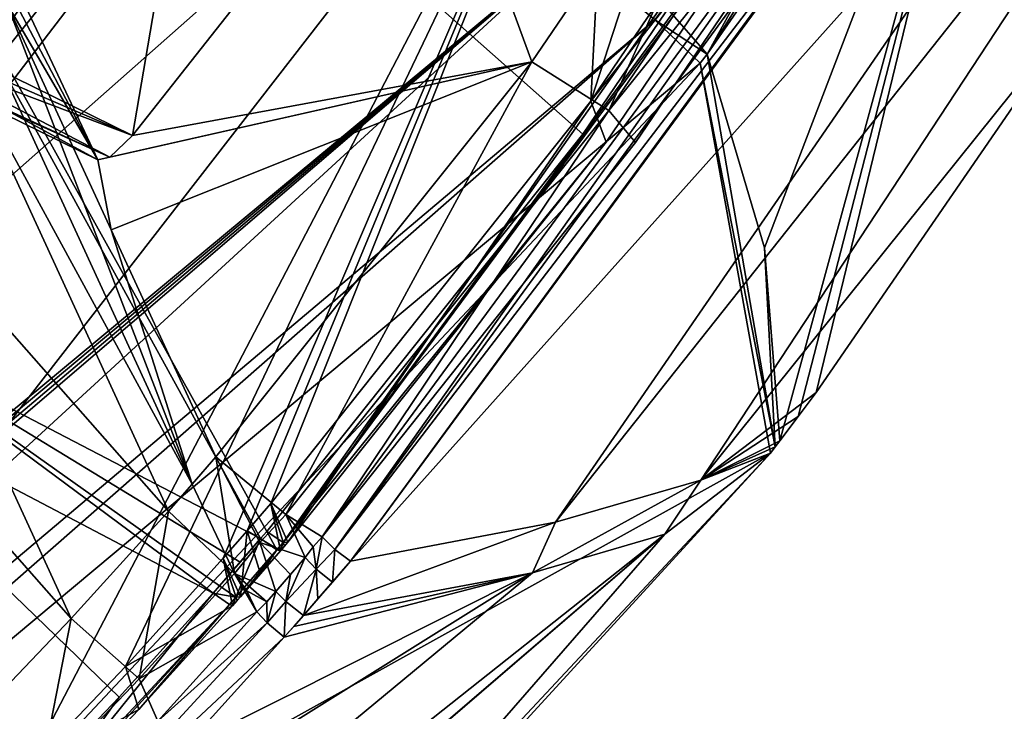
# Model space of a CAD drawing. Header units: millimetres. Extents: x -147 to 294, y -82 to 275.
# Tile 377 of 609: x 278.4 to 284.96, y 171.36 to 175.97. Entities that reach past the tile are written whole.
import ezdxf

# ---------------------------------------------------------------- set-up
doc = ezdxf.new("R2010")
doc.units = ezdxf.units.MM
doc.header["$LTSCALE"] = 67.506716
for name, color, linetype in [('1717', 7, 'CONTINUOUS'), ('1718', 7, 'CONTINUOUS'), ('1719', 7, 'CONTINUOUS'), ('1730', 7, 'CONTINUOUS'), ('1738', 7, 'CONTINUOUS'), ('1740', 7, 'CONTINUOUS'), ('1741', 7, 'CONTINUOUS'), ('1757', 7, 'CONTINUOUS'), ('1762', 7, 'CONTINUOUS'), ('1858', 7, 'CONTINUOUS'), ('2825', 7, 'CONTINUOUS'), ('2826', 7, 'CONTINUOUS'), ('2827', 7, 'CONTINUOUS'), ('2828', 7, 'CONTINUOUS'), ('2829', 7, 'CONTINUOUS'), ('2830', 7, 'CONTINUOUS'), ('2831', 7, 'CONTINUOUS'), ('2832', 7, 'CONTINUOUS'), ('522', 7, 'CONTINUOUS'), ('525', 7, 'CONTINUOUS'), ('526', 7, 'CONTINUOUS'), ('527', 7, 'CONTINUOUS'), ('542', 7, 'CONTINUOUS'), ('543', 7, 'CONTINUOUS'), ('544', 7, 'CONTINUOUS'), ('545', 7, 'CONTINUOUS'), ('546', 7, 'CONTINUOUS'), ('547', 7, 'CONTINUOUS'), ('717', 7, 'CONTINUOUS'), ('719', 7, 'CONTINUOUS'), ('722', 7, 'CONTINUOUS'), ('723', 7, 'CONTINUOUS'), ('735', 7, 'CONTINUOUS'), ('736', 7, 'CONTINUOUS'), ('737', 7, 'CONTINUOUS'), ('738', 7, 'CONTINUOUS'), ('739', 7, 'CONTINUOUS'), ('740', 7, 'CONTINUOUS'), ('746', 7, 'CONTINUOUS'), ('750', 7, 'CONTINUOUS'), ('751', 7, 'CONTINUOUS'), ('881', 7, 'CONTINUOUS'), ('887', 7, 'CONTINUOUS'), ('888', 7, 'CONTINUOUS')]:
    doc.layers.add(name, color=color, linetype=linetype)

msp = doc.modelspace()

# ---------------------------------------------------------------- linework, layer by layer
at = {"layer": '1717', "linetype": 'CONTINUOUS'}
for points in [[(284.1245, 178.2631, -32.6069), (284.22, 177.974, -31.5243), (282.206, 175.4303, -33.0782), (284.1245, 178.2631, -32.6069)], [(284.22, 177.974, -31.5243), (282.3096, 175.1568, -31.9928), (282.206, 175.4303, -33.0782), (284.22, 177.974, -31.5243)], [(280.1852, 172.489, -32.4032), (280.0707, 172.7475, -33.491), (282.206, 175.4303, -33.0782), (280.1852, 172.489, -32.4032)], [(282.3096, 175.1568, -31.9928), (280.1852, 172.489, -32.4032), (282.206, 175.4303, -33.0782), (282.3096, 175.1568, -31.9928)]]:
    msp.add_3dface(points, dxfattribs=at)
at = {"layer": '1718', "linetype": 'CONTINUOUS'}
for points in [[(280.0707, 172.7475, -33.491), (280.1367, 172.4327, -32.4103), (279.913, 172.5649, -33.5178), (280.0707, 172.7475, -33.491)], [(280.0707, 172.7475, -33.491), (280.1852, 172.489, -32.4032), (280.1638, 172.4641, -32.4058), (280.0707, 172.7475, -33.491)], [(280.1367, 172.4327, -32.4103), (280.0707, 172.7475, -33.491), (280.1638, 172.4641, -32.4058), (280.1367, 172.4327, -32.4103)], [(279.8687, 172.1244, -32.4553), (279.7543, 172.383, -33.5444), (279.913, 172.5649, -33.5178), (279.8687, 172.1244, -32.4553)], [(280.0032, 172.2785, -32.4329), (279.8687, 172.1244, -32.4553), (279.913, 172.5649, -33.5178), (280.0032, 172.2785, -32.4329)], [(280.1367, 172.4327, -32.4103), (280.0032, 172.2785, -32.4329), (279.913, 172.5649, -33.5178), (280.1367, 172.4327, -32.4103)]]:
    msp.add_3dface(points, dxfattribs=at)
at = {"layer": '1719', "linetype": 'CONTINUOUS'}
for points in [[(279.7543, 172.383, -33.5444), (279.8167, 172.0647, -32.4631), (279.1026, 171.6609, -33.6474), (279.7543, 172.383, -33.5444)], [(279.7543, 172.383, -33.5444), (279.8687, 172.1244, -32.4553), (279.8478, 172.1002, -32.4586), (279.7543, 172.383, -33.5444)], [(279.8167, 172.0647, -32.4631), (279.7543, 172.383, -33.5444), (279.8478, 172.1002, -32.4586), (279.8167, 172.0647, -32.4631)], [(279.8167, 172.0647, -32.4631), (279.1921, 171.3748, -32.5614), (279.1026, 171.6609, -33.6474), (279.8167, 172.0647, -32.4631)], [(279.1921, 171.3748, -32.5614), (278.4312, 170.9563, -33.7442), (279.1026, 171.6609, -33.6474), (279.1921, 171.3748, -32.5614)], [(278.5386, 170.6899, -32.6553), (278.4312, 170.9563, -33.7442), (279.1921, 171.3748, -32.5614), (278.5386, 170.6899, -32.6553)]]:
    msp.add_3dface(points, dxfattribs=at)
at = {"layer": '1730', "linetype": 'CONTINUOUS'}
for points in [[(275.346, 174.62, -39.8651), (279.3061, 177.0243, -32.565), (279.2792, 179.3808, -39.1476), (275.346, 174.62, -39.8651)], [(277.2553, 174.4713, -32.9516), (279.3061, 177.0243, -32.565), (275.346, 174.62, -39.8651), (277.2553, 174.4713, -32.9516)]]:
    msp.add_3dface(points, dxfattribs=at)
at = {"layer": '1738', "linetype": 'CONTINUOUS'}
for points in [[(275.8085, 174.0177, -40.0569), (279.2792, 179.3808, -39.1476), (280.8387, 180.4204, -39.0647), (275.8085, 174.0177, -40.0569)], [(275.346, 174.62, -39.8651), (279.2792, 179.3808, -39.1476), (275.8085, 174.0177, -40.0569), (275.346, 174.62, -39.8651)]]:
    msp.add_3dface(points, dxfattribs=at)
at = {"layer": '1740', "linetype": 'CONTINUOUS'}
for points in [[(276.8669, 173.6347, -39.2262), (281.7733, 180.0407, -38.2201), (282.3641, 178.492, -32.3671), (276.8669, 173.6347, -39.2262)], [(277.319, 171.9922, -33.3808), (276.8669, 173.6347, -39.2262), (282.3641, 178.492, -32.3671), (277.319, 171.9922, -33.3808)]]:
    msp.add_3dface(points, dxfattribs=at)
at = {"layer": '1741', "linetype": 'CONTINUOUS'}
for points in [[(275.8085, 174.0177, -40.0569), (280.8387, 180.4204, -39.0647), (276.338, 173.8255, -39.6422), (275.8085, 174.0177, -40.0569)], [(280.8387, 180.4204, -39.0647), (276.8669, 173.6347, -39.2262), (276.338, 173.8255, -39.6422), (280.8387, 180.4204, -39.0647)], [(276.8669, 173.6347, -39.2262), (280.8387, 180.4204, -39.0647), (281.7733, 180.0407, -38.2201), (276.8669, 173.6347, -39.2262)]]:
    msp.add_3dface(points, dxfattribs=at)
at = {"layer": '1757', "linetype": 'CONTINUOUS'}
msp.add_3dface([(278.4312, 170.9563, -33.7442), (275.1213, 167.9352, -34.1113), (277.319, 171.9922, -33.3808), (278.4312, 170.9563, -33.7442)], dxfattribs=at)
at = {"layer": '1762', "linetype": 'CONTINUOUS'}
for points in [[(284.1245, 178.2631, -32.6069), (282.206, 175.4303, -33.0782), (285.6352, 185.9735, -30.9332), (284.1245, 178.2631, -32.6069)], [(285.6352, 185.9735, -30.9332), (282.206, 175.4303, -33.0782), (282.3641, 178.492, -32.3671), (285.6352, 185.9735, -30.9332)], [(278.4312, 170.9563, -33.7442), (277.319, 171.9922, -33.3808), (282.3641, 178.492, -32.3671), (278.4312, 170.9563, -33.7442)], [(279.1026, 171.6609, -33.6474), (278.4312, 170.9563, -33.7442), (282.3641, 178.492, -32.3671), (279.1026, 171.6609, -33.6474)], [(279.7543, 172.383, -33.5444), (279.1026, 171.6609, -33.6474), (282.3641, 178.492, -32.3671), (279.7543, 172.383, -33.5444)], [(279.913, 172.5649, -33.5178), (279.7543, 172.383, -33.5444), (282.3641, 178.492, -32.3671), (279.913, 172.5649, -33.5178)], [(280.0707, 172.7475, -33.491), (279.913, 172.5649, -33.5178), (282.3641, 178.492, -32.3671), (280.0707, 172.7475, -33.491)], [(282.206, 175.4303, -33.0782), (280.0707, 172.7475, -33.491), (282.3641, 178.492, -32.3671), (282.206, 175.4303, -33.0782)]]:
    msp.add_3dface(points, dxfattribs=at)
at = {"layer": '1858', "linetype": 'CONTINUOUS'}
for points in [[(275.0639, 175.5524, -31.7944), (281.0788, 179.7606, -32.0802), (276.1586, 175.0202, -32.3658), (275.0639, 175.5524, -31.7944)], [(281.0788, 179.7606, -32.0802), (275.0639, 175.5524, -31.7944), (276.6034, 177.6003, -31.4462), (281.0788, 179.7606, -32.0802)], [(281.0788, 179.7606, -32.0802), (277.2553, 174.4713, -32.9516), (276.1586, 175.0202, -32.3658), (281.0788, 179.7606, -32.0802)], [(281.0788, 179.7606, -32.0802), (279.3061, 177.0243, -32.565), (277.2553, 174.4713, -32.9516), (281.0788, 179.7606, -32.0802)]]:
    msp.add_3dface(points, dxfattribs=at)
at = {"layer": '2825', "linetype": 'CONTINUOUS'}
for points in [[(284.1846, 177.9681, -31.3337), (284.0579, 178.0208, -31.1984), (280.1545, 172.4874, -32.2114), (284.1846, 177.9681, -31.3337)], [(280.1545, 172.4874, -32.2114), (284.0579, 178.0208, -31.1984), (282.1531, 175.2115, -31.6651), (280.1545, 172.4874, -32.2114)], [(282.3096, 175.1568, -31.9928), (284.22, 177.974, -31.5243), (280.1545, 172.4874, -32.2114), (282.3096, 175.1568, -31.9928)], [(284.22, 177.974, -31.5243), (284.1846, 177.9681, -31.3337), (280.1545, 172.4874, -32.2114), (284.22, 177.974, -31.5243)], [(280.0442, 172.562, -32.0719), (280.1545, 172.4874, -32.2114), (282.1531, 175.2115, -31.6651), (280.0442, 172.562, -32.0719)], [(280.1852, 172.489, -32.4032), (282.3096, 175.1568, -31.9928), (280.1545, 172.4874, -32.2114), (280.1852, 172.489, -32.4032)]]:
    msp.add_3dface(points, dxfattribs=at)
at = {"layer": '2826', "linetype": 'CONTINUOUS'}
for points in [[(284.0579, 178.0208, -31.1984), (275.0739, 181.4798, -26.8937), (282.1531, 175.2115, -31.6651), (284.0579, 178.0208, -31.1984)], [(275.0739, 181.4798, -26.8937), (280.0442, 172.562, -32.0719), (282.1531, 175.2115, -31.6651), (275.0739, 181.4798, -26.8937)], [(280.0442, 172.562, -32.0719), (275.0739, 181.4798, -26.8937), (280.0028, 172.514, -32.0789), (280.0442, 172.562, -32.0719)], [(280.0028, 172.514, -32.0789), (275.0739, 181.4798, -26.8937), (277.2959, 173.9205, -30.5917), (280.0028, 172.514, -32.0789)]]:
    msp.add_3dface(points, dxfattribs=at)
at = {"layer": '2827', "linetype": 'CONTINUOUS'}
for points in [[(280.0442, 172.562, -32.0719), (280.0028, 172.514, -32.0789), (280.1129, 172.4394, -32.2181), (280.0442, 172.562, -32.0719)], [(280.1545, 172.4874, -32.2114), (280.0442, 172.562, -32.0719), (280.1129, 172.4394, -32.2181), (280.1545, 172.4874, -32.2114)], [(280.1367, 172.4327, -32.4103), (280.1545, 172.4874, -32.2114), (280.1129, 172.4394, -32.2181), (280.1367, 172.4327, -32.4103)], [(280.1367, 172.4327, -32.4103), (280.1638, 172.4641, -32.4058), (280.1545, 172.4874, -32.2114), (280.1367, 172.4327, -32.4103)], [(280.1638, 172.4641, -32.4058), (280.1852, 172.489, -32.4032), (280.1545, 172.4874, -32.2114), (280.1638, 172.4641, -32.4058)]]:
    msp.add_3dface(points, dxfattribs=at)
at = {"layer": '2828', "linetype": 'CONTINUOUS'}
for points in [[(279.7291, 172.199, -32.1248), (280.0028, 172.514, -32.0789), (279.8667, 172.3568, -32.1019), (279.7291, 172.199, -32.1248)], [(280.0028, 172.514, -32.0789), (279.7291, 172.199, -32.1248), (279.8374, 172.1238, -32.2621), (280.0028, 172.514, -32.0789)], [(280.1129, 172.4394, -32.2181), (280.0028, 172.514, -32.0789), (279.8374, 172.1238, -32.2621), (280.1129, 172.4394, -32.2181)], [(279.8687, 172.1244, -32.4553), (280.1129, 172.4394, -32.2181), (279.8374, 172.1238, -32.2621), (279.8687, 172.1244, -32.4553)], [(279.8687, 172.1244, -32.4553), (280.0032, 172.2785, -32.4329), (280.1129, 172.4394, -32.2181), (279.8687, 172.1244, -32.4553)], [(280.0032, 172.2785, -32.4329), (280.1367, 172.4327, -32.4103), (280.1129, 172.4394, -32.2181), (280.0032, 172.2785, -32.4329)]]:
    msp.add_3dface(points, dxfattribs=at)
at = {"layer": '2829', "linetype": 'CONTINUOUS'}
for points in [[(279.6863, 172.1502, -32.1319), (277.2959, 173.9205, -30.5917), (276.7482, 173.6932, -30.5122), (279.6863, 172.1502, -32.1319)], [(280.0028, 172.514, -32.0789), (277.2959, 173.9205, -30.5917), (279.8667, 172.3568, -32.1019), (280.0028, 172.514, -32.0789)], [(277.2959, 173.9205, -30.5917), (279.7291, 172.199, -32.1248), (279.8667, 172.3568, -32.1019), (277.2959, 173.9205, -30.5917)], [(279.7291, 172.199, -32.1248), (277.2959, 173.9205, -30.5917), (279.6863, 172.1502, -32.1319), (279.7291, 172.199, -32.1248)]]:
    msp.add_3dface(points, dxfattribs=at)
at = {"layer": '2830', "linetype": 'CONTINUOUS'}
for points in [[(279.8374, 172.1238, -32.2621), (279.7291, 172.199, -32.1248), (279.6863, 172.1502, -32.1319), (279.8374, 172.1238, -32.2621)], [(279.8374, 172.1238, -32.2621), (279.6863, 172.1502, -32.1319), (279.796, 172.074, -32.2731), (279.8374, 172.1238, -32.2621)], [(279.8167, 172.0647, -32.4631), (279.8374, 172.1238, -32.2621), (279.796, 172.074, -32.2731), (279.8167, 172.0647, -32.4631)], [(279.8167, 172.0647, -32.4631), (279.8478, 172.1002, -32.4586), (279.8374, 172.1238, -32.2621), (279.8167, 172.0647, -32.4631)], [(279.8478, 172.1002, -32.4586), (279.8687, 172.1244, -32.4553), (279.8374, 172.1238, -32.2621), (279.8478, 172.1002, -32.4586)]]:
    msp.add_3dface(points, dxfattribs=at)
at = {"layer": '2831', "linetype": 'CONTINUOUS'}
for points in [[(279.796, 172.074, -32.2731), (279.6863, 172.1502, -32.1319), (278.5101, 170.692, -32.4618), (279.796, 172.074, -32.2731)], [(278.5101, 170.692, -32.4618), (279.6863, 172.1502, -32.1319), (279.0592, 171.4563, -32.2302), (278.5101, 170.692, -32.4618)], [(278.5386, 170.6899, -32.6553), (279.796, 172.074, -32.2731), (278.5101, 170.692, -32.4618), (278.5386, 170.6899, -32.6553)], [(278.5386, 170.6899, -32.6553), (279.1921, 171.3748, -32.5614), (279.796, 172.074, -32.2731), (278.5386, 170.6899, -32.6553)], [(279.1921, 171.3748, -32.5614), (279.8167, 172.0647, -32.4631), (279.796, 172.074, -32.2731), (279.1921, 171.3748, -32.5614)], [(278.4082, 170.7733, -32.3234), (278.5101, 170.692, -32.4618), (279.0592, 171.4563, -32.2302), (278.4082, 170.7733, -32.3234)]]:
    msp.add_3dface(points, dxfattribs=at)
at = {"layer": '2832', "linetype": 'CONTINUOUS'}
for points in [[(279.6863, 172.1502, -32.1319), (276.7482, 173.6932, -30.5122), (279.0592, 171.4563, -32.2302), (279.6863, 172.1502, -32.1319)], [(276.7482, 173.6932, -30.5122), (278.4082, 170.7733, -32.3234), (279.0592, 171.4563, -32.2302), (276.7482, 173.6932, -30.5122)], [(278.4082, 170.7733, -32.3234), (276.7482, 173.6932, -30.5122), (278.3803, 170.7447, -32.3273), (278.4082, 170.7733, -32.3234)]]:
    msp.add_3dface(points, dxfattribs=at)
at = {"layer": '522', "linetype": 'CONTINUOUS'}
for points in [[(283.7395, 178.5204, -32.7121), (281.8133, 175.6943, -33.181), (282.3274, 175.3679, -33.3128), (283.7395, 178.5204, -32.7121)], [(284.2653, 178.2133, -32.8405), (283.7395, 178.5204, -32.7121), (282.3274, 175.3679, -33.3128), (284.2653, 178.2133, -32.8405)], [(281.8133, 175.6943, -33.181), (279.7045, 173.0581, -33.5856), (280.172, 172.6739, -33.7262), (281.8133, 175.6943, -33.181)], [(282.3274, 175.3679, -33.3128), (281.8133, 175.6943, -33.181), (280.172, 172.6739, -33.7262), (282.3274, 175.3679, -33.3128)], [(279.7045, 173.0581, -33.5856), (279.5472, 172.8769, -33.6121), (279.8295, 172.2804, -33.7836), (279.7045, 173.0581, -33.5856)], [(280.172, 172.6739, -33.7262), (279.7045, 173.0581, -33.5856), (279.9984, 172.4875, -33.7522), (280.172, 172.6739, -33.7262)], [(279.9984, 172.4875, -33.7522), (279.7045, 173.0581, -33.5856), (279.8295, 172.2804, -33.7836), (279.9984, 172.4875, -33.7522)], [(279.5472, 172.8769, -33.6121), (279.389, 172.6964, -33.6384), (279.8295, 172.2804, -33.7836), (279.5472, 172.8769, -33.6121)], [(279.389, 172.6964, -33.6384), (278.7395, 171.9797, -33.7403), (279.1937, 171.5792, -33.8834), (279.389, 172.6964, -33.6384)], [(279.8295, 172.2804, -33.7836), (279.389, 172.6964, -33.6384), (279.1937, 171.5792, -33.8834), (279.8295, 172.2804, -33.7836)], [(278.7395, 171.9797, -33.7403), (278.0703, 171.2804, -33.8361), (278.5243, 170.8791, -33.9793), (278.7395, 171.9797, -33.7403)], [(279.1937, 171.5792, -33.8834), (278.7395, 171.9797, -33.7403), (278.5243, 170.8791, -33.9793), (279.1937, 171.5792, -33.8834)]]:
    msp.add_3dface(points, dxfattribs=at)
at = {"layer": '525', "linetype": 'CONTINUOUS'}
for points in [[(279.8295, 172.2804, -33.7836), (279.1937, 171.5792, -33.8834), (279.9781, 172.026, -32.5964), (279.8295, 172.2804, -33.7836)], [(279.9124, 172.1649, -33.1945), (279.8295, 172.2804, -33.7836), (279.9781, 172.026, -32.5964), (279.9124, 172.1649, -33.1945)], [(279.9781, 172.026, -32.5964), (279.1937, 171.5792, -33.8834), (279.3169, 171.2971, -32.7022), (279.9781, 172.026, -32.5964)], [(279.1937, 171.5792, -33.8834), (278.5243, 170.8791, -33.9793), (279.3169, 171.2971, -32.7022), (279.1937, 171.5792, -33.8834)]]:
    msp.add_3dface(points, dxfattribs=at)
at = {"layer": '526', "linetype": 'CONTINUOUS'}
for points in [[(280.172, 172.6739, -33.7262), (279.9984, 172.4875, -33.7522), (280.3014, 172.3885, -32.5439), (280.172, 172.6739, -33.7262)], [(279.9984, 172.4875, -33.7522), (279.8295, 172.2804, -33.7836), (280.1044, 172.1618, -32.577), (279.9984, 172.4875, -33.7522)], [(280.3014, 172.3885, -32.5439), (279.9984, 172.4875, -33.7522), (280.202, 172.2737, -32.5607), (280.3014, 172.3885, -32.5439)], [(280.202, 172.2737, -32.5607), (279.9984, 172.4875, -33.7522), (280.1044, 172.1618, -32.577), (280.202, 172.2737, -32.5607)], [(279.8295, 172.2804, -33.7836), (279.9124, 172.1649, -33.1945), (280.0443, 172.0928, -32.5859), (279.8295, 172.2804, -33.7836)], [(280.1044, 172.1618, -32.577), (279.8295, 172.2804, -33.7836), (280.0443, 172.0928, -32.5859), (280.1044, 172.1618, -32.577)], [(279.9124, 172.1649, -33.1945), (279.9781, 172.026, -32.5964), (280.0443, 172.0928, -32.5859), (279.9124, 172.1649, -33.1945)]]:
    msp.add_3dface(points, dxfattribs=at)
at = {"layer": '527', "linetype": 'CONTINUOUS'}
for points in [[(284.2653, 178.2133, -32.8405), (282.3274, 175.3679, -33.3128), (284.3905, 177.9305, -31.6507), (284.2653, 178.2133, -32.8405)], [(284.3905, 177.9305, -31.6507), (282.3274, 175.3679, -33.3128), (282.5043, 175.1556, -32.1127), (284.3905, 177.9305, -31.6507)], [(282.3274, 175.3679, -33.3128), (280.172, 172.6739, -33.7262), (280.4134, 172.5265, -32.5227), (282.3274, 175.3679, -33.3128)], [(282.5043, 175.1556, -32.1127), (282.3274, 175.3679, -33.3128), (280.4134, 172.5265, -32.5227), (282.5043, 175.1556, -32.1127)], [(280.172, 172.6739, -33.7262), (280.3014, 172.3885, -32.5439), (280.3546, 172.458, -32.5328), (280.172, 172.6739, -33.7262)], [(280.4134, 172.5265, -32.5227), (280.172, 172.6739, -33.7262), (280.3546, 172.458, -32.5328), (280.4134, 172.5265, -32.5227)]]:
    msp.add_3dface(points, dxfattribs=at)
at = {"layer": '542', "linetype": 'CONTINUOUS'}
for points in [[(286.5558, 178.4032, -33.9066), (285.7652, 178.1301, -32.6612), (281.9711, 172.6223, -33.6629), (286.5558, 178.4032, -33.9066)], [(282.9411, 172.9036, -34.9174), (286.5558, 178.4032, -33.9066), (281.9711, 172.6223, -33.6629), (282.9411, 172.9036, -34.9174)], [(285.5143, 176.1088, -37.0636), (286.5558, 178.4032, -33.9066), (282.9411, 172.9036, -34.9174), (285.5143, 176.1088, -37.0636)], [(285.7652, 178.1301, -32.6612), (284.6644, 177.9011, -31.5722), (280.6034, 172.3637, -32.4682), (285.7652, 178.1301, -32.6612)], [(285.7652, 178.1301, -32.6612), (280.6034, 172.3637, -32.4682), (281.9711, 172.6223, -33.6629), (285.7652, 178.1301, -32.6612)], [(280.6034, 172.3637, -32.4682), (284.6644, 177.9011, -31.5722), (284.6302, 177.8464, -31.5817), (280.6034, 172.3637, -32.4682)], [(284.596, 177.7917, -31.591), (280.6034, 172.3637, -32.4682), (284.6302, 177.8464, -31.5817), (284.596, 177.7917, -31.591)], [(283.7105, 173.4879, -37.4064), (285.5143, 176.1088, -37.0636), (282.9411, 172.9036, -34.9174), (283.7105, 173.4879, -37.4064)]]:
    msp.add_3dface(points, dxfattribs=at)
at = {"layer": '543', "linetype": 'CONTINUOUS'}
for points in [[(283.7105, 173.4879, -37.4064), (282.9411, 172.9036, -34.9174), (283.5898, 173.3271, -37.4246), (283.7105, 173.4879, -37.4064)], [(283.5898, 173.3271, -37.4246), (282.9411, 172.9036, -34.9174), (283.4677, 173.1659, -37.4424), (283.5898, 173.3271, -37.4246)], [(283.4677, 173.1659, -37.4424), (282.9411, 172.9036, -34.9174), (283.4365, 173.125, -37.4468), (283.4677, 173.1659, -37.4424)], [(283.4052, 173.0841, -37.4513), (282.9411, 172.9036, -34.9174), (282.6993, 172.5428, -35.0793), (283.4052, 173.0841, -37.4513)], [(283.4365, 173.125, -37.4468), (282.9411, 172.9036, -34.9174), (283.4052, 173.0841, -37.4513), (283.4365, 173.125, -37.4468)], [(282.9411, 172.9036, -34.9174), (281.9711, 172.6223, -33.6629), (281.8167, 172.2847, -33.8875), (282.9411, 172.9036, -34.9174)], [(282.6993, 172.5428, -35.0793), (282.9411, 172.9036, -34.9174), (281.8167, 172.2847, -33.8875), (282.6993, 172.5428, -35.0793)], [(281.9711, 172.6223, -33.6629), (280.6034, 172.3637, -32.4682), (280.2889, 172.0011, -32.5219), (281.9711, 172.6223, -33.6629)], [(281.8167, 172.2847, -33.8875), (281.9711, 172.6223, -33.6629), (280.2889, 172.0011, -32.5219), (281.8167, 172.2847, -33.8875)], [(280.2889, 172.0011, -32.5219), (280.6034, 172.3637, -32.4682), (280.5431, 172.2937, -32.4786), (280.2889, 172.0011, -32.5219)], [(280.3856, 172.112, -32.5055), (280.2889, 172.0011, -32.5219), (280.5431, 172.2937, -32.4786), (280.3856, 172.112, -32.5055)], [(280.4825, 172.2236, -32.489), (280.3856, 172.112, -32.5055), (280.5431, 172.2937, -32.4786), (280.4825, 172.2236, -32.489)]]:
    msp.add_3dface(points, dxfattribs=at)
at = {"layer": '544', "linetype": 'CONTINUOUS'}
for points in [[(282.9823, 175.7449, -48.3307), (284.9436, 178.577, -47.8604), (283.3645, 174.4531, -42.8929), (282.9823, 175.7449, -48.3307)], [(284.9436, 178.577, -47.8604), (283.4677, 173.1659, -37.4424), (283.3645, 174.4531, -42.8929), (284.9436, 178.577, -47.8604)], [(283.5898, 173.3271, -37.4246), (283.4677, 173.1659, -37.4424), (284.9436, 178.577, -47.8604), (283.5898, 173.3271, -37.4246)], [(283.7105, 173.4879, -37.4064), (283.5898, 173.3271, -37.4246), (284.9436, 178.577, -47.8604), (283.7105, 173.4879, -37.4064)], [(285.5143, 176.1088, -37.0636), (283.7105, 173.4879, -37.4064), (284.9436, 178.577, -47.8604), (285.5143, 176.1088, -37.0636)]]:
    msp.add_3dface(points, dxfattribs=at)
at = {"layer": '545', "linetype": 'CONTINUOUS'}
for points in [[(282.9823, 175.7449, -48.3307), (283.4365, 173.125, -37.4468), (282.9368, 175.6851, -48.34), (282.9823, 175.7449, -48.3307)], [(283.4365, 173.125, -37.4468), (282.9823, 175.7449, -48.3307), (283.3645, 174.4531, -42.8929), (283.4365, 173.125, -37.4468)], [(282.9368, 175.6851, -48.34), (283.4052, 173.0841, -37.4513), (277.3059, 169.6953, -49.0646), (282.9368, 175.6851, -48.34)], [(283.4365, 173.125, -37.4468), (283.4052, 173.0841, -37.4513), (282.9368, 175.6851, -48.34), (283.4365, 173.125, -37.4468)], [(283.4677, 173.1659, -37.4424), (283.4365, 173.125, -37.4468), (283.3645, 174.4531, -42.8929), (283.4677, 173.1659, -37.4424)], [(277.3059, 169.6953, -49.0646), (283.4052, 173.0841, -37.4513), (278.089, 167.3988, -37.8812), (277.3059, 169.6953, -49.0646)]]:
    msp.add_3dface(points, dxfattribs=at)
at = {"layer": '546', "linetype": 'CONTINUOUS'}
for points in [[(282.0619, 176.4525, -49.2809), (282.7028, 176.0641, -49.0003), (282.6339, 175.9725, -49.0141), (282.0619, 176.4525, -49.2809)], [(282.7028, 176.0641, -49.0003), (282.9823, 175.7449, -48.3307), (282.6339, 175.9725, -49.0141), (282.7028, 176.0641, -49.0003)], [(282.9823, 175.7449, -48.3307), (282.9368, 175.6851, -48.34), (282.6339, 175.9725, -49.0141), (282.9823, 175.7449, -48.3307)]]:
    msp.add_3dface(points, dxfattribs=at)
at = {"layer": '547', "linetype": 'CONTINUOUS'}
for points in [[(282.9823, 175.7449, -48.3307), (282.7028, 176.0641, -49.0003), (286.3334, 181.8513, -48.0042), (282.9823, 175.7449, -48.3307)], [(286.639, 181.571, -47.3261), (282.9823, 175.7449, -48.3307), (286.3334, 181.8513, -48.0042), (286.639, 181.571, -47.3261)], [(286.639, 181.571, -47.3261), (284.9436, 178.577, -47.8604), (282.9823, 175.7449, -48.3307), (286.639, 181.571, -47.3261)]]:
    msp.add_3dface(points, dxfattribs=at)
at = {"layer": '717', "linetype": 'CONTINUOUS'}
for points in [[(281.8133, 175.6943, -33.181), (283.7395, 178.5204, -32.7121), (281.0897, 177.6638, -40.6039), (281.8133, 175.6943, -33.181)], [(279.1492, 175.2014, -40.9849), (281.8133, 175.6943, -33.181), (281.0897, 177.6638, -40.6039), (279.1492, 175.2014, -40.9849)], [(278.3846, 176.1753, -46.0008), (278.3468, 176.1314, -46.0075), (278.9177, 175.0393, -41.309), (278.3846, 176.1753, -46.0008)], [(278.3468, 176.1314, -46.0075), (278.3087, 176.0878, -46.0142), (278.9177, 175.0393, -41.309), (278.3468, 176.1314, -46.0075)], [(278.9177, 175.0393, -41.309), (278.3087, 176.0878, -46.0142), (279.0065, 174.5732, -39.8013), (278.9177, 175.0393, -41.309)], [(278.9177, 175.0393, -41.309), (281.8133, 175.6943, -33.181), (278.998, 175.0566, -41.096), (278.9177, 175.0393, -41.309)], [(281.8133, 175.6943, -33.181), (278.9177, 175.0393, -41.309), (279.0065, 174.5732, -39.8013), (281.8133, 175.6943, -33.181)], [(278.998, 175.0566, -41.096), (281.8133, 175.6943, -33.181), (279.1492, 175.2014, -40.9849), (278.998, 175.0566, -41.096)], [(279.7045, 173.0581, -33.5856), (281.8133, 175.6943, -33.181), (279.0065, 174.5732, -39.8013), (279.7045, 173.0581, -33.5856)]]:
    msp.add_3dface(points, dxfattribs=at)
at = {"layer": '719', "linetype": 'CONTINUOUS'}
for points in [[(278.3846, 176.1753, -46.0008), (278.9177, 175.0393, -41.309), (276.741, 176.2244, -41.4637), (278.3846, 176.1753, -46.0008)], [(276.741, 176.2244, -41.4637), (278.9177, 175.0393, -41.309), (277.5346, 175.7186, -41.0019), (276.741, 176.2244, -41.4637)]]:
    msp.add_3dface(points, dxfattribs=at)
at = {"layer": '722', "linetype": 'CONTINUOUS'}
for points in [[(279.5472, 172.8769, -33.6121), (278.3087, 176.0878, -46.0142), (278.1509, 175.9068, -46.0421), (279.5472, 172.8769, -33.6121)], [(278.3087, 176.0878, -46.0142), (279.5472, 172.8769, -33.6121), (279.0065, 174.5732, -39.8013), (278.3087, 176.0878, -46.0142)], [(279.5472, 172.8769, -33.6121), (278.1509, 175.9068, -46.0421), (277.9935, 175.7274, -46.0694), (279.5472, 172.8769, -33.6121)], [(279.389, 172.6964, -33.6384), (279.5472, 172.8769, -33.6121), (277.9935, 175.7274, -46.0694), (279.389, 172.6964, -33.6384)], [(279.7045, 173.0581, -33.5856), (279.0065, 174.5732, -39.8013), (279.5472, 172.8769, -33.6121), (279.7045, 173.0581, -33.5856)]]:
    msp.add_3dface(points, dxfattribs=at)
at = {"layer": '723', "linetype": 'CONTINUOUS'}
for points in [[(279.389, 172.6964, -33.6384), (277.9935, 175.7274, -46.0694), (277.3464, 175.0145, -46.1737), (279.389, 172.6964, -33.6384)], [(276.6786, 174.3169, -46.2707), (278.7395, 171.9797, -33.7403), (277.3464, 175.0145, -46.1737), (276.6786, 174.3169, -46.2707)], [(278.7395, 171.9797, -33.7403), (279.389, 172.6964, -33.6384), (277.3464, 175.0145, -46.1737), (278.7395, 171.9797, -33.7403)], [(278.0703, 171.2804, -33.8361), (278.7395, 171.9797, -33.7403), (276.6786, 174.3169, -46.2707), (278.0703, 171.2804, -33.8361)]]:
    msp.add_3dface(points, dxfattribs=at)
at = {"layer": '735', "linetype": 'CONTINUOUS'}
for points in [[(283.4052, 173.0841, -37.4513), (282.6993, 172.5428, -35.0793), (278.6009, 167.842, -37.7746), (283.4052, 173.0841, -37.4513)], [(282.6993, 172.5428, -35.0793), (281.8167, 172.2847, -33.8875), (269.1411, 161.7978, -35.4636), (282.6993, 172.5428, -35.0793)], [(282.6993, 172.5428, -35.0793), (269.1411, 161.7978, -35.4636), (270.6873, 162.236, -37.596), (282.6993, 172.5428, -35.0793)], [(282.6993, 172.5428, -35.0793), (270.6873, 162.236, -37.596), (270.7531, 162.2714, -37.599), (282.6993, 172.5428, -35.0793)], [(278.6009, 167.842, -37.7746), (282.6993, 172.5428, -35.0793), (270.7531, 162.2714, -37.599), (278.6009, 167.842, -37.7746)], [(269.1411, 161.7978, -35.4636), (281.8167, 172.2847, -33.8875), (278.8117, 170.4062, -32.7503), (269.1411, 161.7978, -35.4636)], [(278.8117, 170.4062, -32.7503), (281.8167, 172.2847, -33.8875), (279.4953, 171.1208, -32.6504), (278.8117, 170.4062, -32.7503)], [(279.4953, 171.1208, -32.6504), (281.8167, 172.2847, -33.8875), (280.1618, 171.856, -32.5433), (279.4953, 171.1208, -32.6504)], [(280.1618, 171.856, -32.5433), (281.8167, 172.2847, -33.8875), (280.2254, 171.9284, -32.5326), (280.1618, 171.856, -32.5433)], [(281.8167, 172.2847, -33.8875), (280.2889, 172.0011, -32.5219), (280.2254, 171.9284, -32.5326), (281.8167, 172.2847, -33.8875)]]:
    msp.add_3dface(points, dxfattribs=at)
at = {"layer": '736', "linetype": 'CONTINUOUS'}
for points in [[(279.9781, 172.026, -32.5964), (279.3169, 171.2971, -32.7022), (280.0465, 171.9509, -32.4974), (279.9781, 172.026, -32.5964)], [(279.3169, 171.2971, -32.7022), (278.7098, 170.4995, -32.6997), (280.0465, 171.9509, -32.4974), (279.3169, 171.2971, -32.7022)], [(278.7098, 170.4995, -32.6997), (280.1618, 171.856, -32.5433), (280.0465, 171.9509, -32.4974), (278.7098, 170.4995, -32.6997)], [(278.7098, 170.4995, -32.6997), (279.4953, 171.1208, -32.6504), (280.1618, 171.856, -32.5433), (278.7098, 170.4995, -32.6997)]]:
    msp.add_3dface(points, dxfattribs=at)
at = {"layer": '737', "linetype": 'CONTINUOUS'}
for points in [[(280.1044, 172.1618, -32.577), (280.0443, 172.0928, -32.5859), (280.0465, 171.9509, -32.4974), (280.1044, 172.1618, -32.577)], [(280.1044, 172.1618, -32.577), (280.0465, 171.9509, -32.4974), (280.1724, 172.0939, -32.4762), (280.1044, 172.1618, -32.577)], [(280.0443, 172.0928, -32.5859), (279.9781, 172.026, -32.5964), (280.0465, 171.9509, -32.4974), (280.0443, 172.0928, -32.5859)], [(280.0465, 171.9509, -32.4974), (280.1618, 171.856, -32.5433), (280.1724, 172.0939, -32.4762), (280.0465, 171.9509, -32.4974)], [(280.1618, 171.856, -32.5433), (280.2889, 172.0011, -32.5219), (280.1724, 172.0939, -32.4762), (280.1618, 171.856, -32.5433)], [(280.2889, 172.0011, -32.5219), (280.1618, 171.856, -32.5433), (280.2254, 171.9284, -32.5326), (280.2889, 172.0011, -32.5219)]]:
    msp.add_3dface(points, dxfattribs=at)
at = {"layer": '738', "linetype": 'CONTINUOUS'}
for points in [[(280.3014, 172.3885, -32.5439), (280.202, 172.2737, -32.5607), (280.1724, 172.0939, -32.4762), (280.3014, 172.3885, -32.5439)], [(280.3014, 172.3885, -32.5439), (280.1724, 172.0939, -32.4762), (280.3743, 172.3102, -32.4407), (280.3014, 172.3885, -32.5439)], [(280.1724, 172.0939, -32.4762), (280.2889, 172.0011, -32.5219), (280.3743, 172.3102, -32.4407), (280.1724, 172.0939, -32.4762)], [(280.2889, 172.0011, -32.5219), (280.3856, 172.112, -32.5055), (280.3743, 172.3102, -32.4407), (280.2889, 172.0011, -32.5219)], [(280.3856, 172.112, -32.5055), (280.4825, 172.2236, -32.489), (280.3743, 172.3102, -32.4407), (280.3856, 172.112, -32.5055)], [(280.202, 172.2737, -32.5607), (280.1044, 172.1618, -32.577), (280.1724, 172.0939, -32.4762), (280.202, 172.2737, -32.5607)]]:
    msp.add_3dface(points, dxfattribs=at)
at = {"layer": '739', "linetype": 'CONTINUOUS'}
for points in [[(280.4134, 172.5265, -32.5227), (280.3546, 172.458, -32.5328), (280.3743, 172.3102, -32.4407), (280.4134, 172.5265, -32.5227)], [(280.4134, 172.5265, -32.5227), (280.3743, 172.3102, -32.4407), (280.4982, 172.4412, -32.4189), (280.4134, 172.5265, -32.5227)], [(280.3546, 172.458, -32.5328), (280.3014, 172.3885, -32.5439), (280.3743, 172.3102, -32.4407), (280.3546, 172.458, -32.5328)], [(280.3743, 172.3102, -32.4407), (280.4825, 172.2236, -32.489), (280.4982, 172.4412, -32.4189), (280.3743, 172.3102, -32.4407)], [(280.4825, 172.2236, -32.489), (280.6034, 172.3637, -32.4682), (280.4982, 172.4412, -32.4189), (280.4825, 172.2236, -32.489)], [(280.6034, 172.3637, -32.4682), (280.4825, 172.2236, -32.489), (280.5431, 172.2937, -32.4786), (280.6034, 172.3637, -32.4682)]]:
    msp.add_3dface(points, dxfattribs=at)
at = {"layer": '740', "linetype": 'CONTINUOUS'}
for points in [[(284.3905, 177.9305, -31.6507), (282.5043, 175.1556, -32.1127), (280.4134, 172.5265, -32.5227), (284.3905, 177.9305, -31.6507)], [(284.3905, 177.9305, -31.6507), (280.4134, 172.5265, -32.5227), (280.4982, 172.4412, -32.4189), (284.3905, 177.9305, -31.6507)], [(284.3905, 177.9305, -31.6507), (280.4982, 172.4412, -32.4189), (284.4679, 177.8648, -31.5495), (284.3905, 177.9305, -31.6507)], [(280.4982, 172.4412, -32.4189), (284.596, 177.7917, -31.591), (284.4679, 177.8648, -31.5495), (280.4982, 172.4412, -32.4189)], [(280.6034, 172.3637, -32.4682), (284.596, 177.7917, -31.591), (280.4982, 172.4412, -32.4189), (280.6034, 172.3637, -32.4682)]]:
    msp.add_3dface(points, dxfattribs=at)
at = {"layer": '746', "linetype": 'CONTINUOUS'}
msp.add_3dface([(278.089, 167.3988, -37.8812), (283.4052, 173.0841, -37.4513), (278.6009, 167.842, -37.7746), (278.089, 167.3988, -37.8812)], dxfattribs=at)
at = {"layer": '750', "linetype": 'CONTINUOUS'}
for points in [[(282.0619, 176.4525, -49.2809), (269.2038, 164.6441, -49.8674), (268.9172, 165.2058, -50.1796), (282.0619, 176.4525, -49.2809)], [(282.0619, 176.4525, -49.2809), (282.6339, 175.9725, -49.0141), (269.2038, 164.6441, -49.8674), (282.0619, 176.4525, -49.2809)], [(282.6339, 175.9725, -49.0141), (269.3607, 164.3386, -49.2716), (269.2038, 164.6441, -49.8674), (282.6339, 175.9725, -49.0141)], [(282.9368, 175.6851, -48.34), (269.3607, 164.3386, -49.2716), (282.6339, 175.9725, -49.0141), (282.9368, 175.6851, -48.34)], [(282.9368, 175.6851, -48.34), (277.3059, 169.6953, -49.0646), (269.3607, 164.3386, -49.2716), (282.9368, 175.6851, -48.34)]]:
    msp.add_3dface(points, dxfattribs=at)
at = {"layer": '751', "linetype": 'CONTINUOUS'}
for points in [[(282.0619, 176.4525, -49.2809), (267.7934, 164.6059, -50.1662), (268.656, 183.2375, -49.424), (282.0619, 176.4525, -49.2809)], [(282.0619, 176.4525, -49.2809), (268.1396, 164.7898, -50.1717), (267.7934, 164.6059, -50.1662), (282.0619, 176.4525, -49.2809)], [(282.0619, 176.4525, -49.2809), (268.5299, 164.9965, -50.1762), (268.1396, 164.7898, -50.1717), (282.0619, 176.4525, -49.2809)], [(282.0619, 176.4525, -49.2809), (268.9172, 165.2058, -50.1796), (268.5299, 164.9965, -50.1762), (282.0619, 176.4525, -49.2809)]]:
    msp.add_3dface(points, dxfattribs=at)
at = {"layer": '881', "linetype": 'CONTINUOUS'}
msp.add_3dface([(277.7042, 175.9112, -40.664), (279.71, 178.481, -40.2644), (277.6278, 175.9763, -40.6579), (277.7042, 175.9112, -40.664)], dxfattribs=at)
at = {"layer": '887', "linetype": 'CONTINUOUS'}
for points in [[(279.1492, 175.2014, -40.9849), (279.71, 178.481, -40.2644), (277.7042, 175.9112, -40.664), (279.1492, 175.2014, -40.9849)], [(279.1492, 175.2014, -40.9849), (281.0897, 177.6638, -40.6039), (279.71, 178.481, -40.2644), (279.1492, 175.2014, -40.9849)]]:
    msp.add_3dface(points, dxfattribs=at)
at = {"layer": '888', "linetype": 'CONTINUOUS'}
for points in [[(279.1492, 175.2014, -40.9849), (277.7042, 175.9112, -40.664), (277.664, 175.8406, -40.689), (279.1492, 175.2014, -40.9849)], [(277.6222, 175.7781, -40.7387), (279.1492, 175.2014, -40.9849), (277.664, 175.8406, -40.689), (277.6222, 175.7781, -40.7387)], [(277.5649, 175.7166, -40.8612), (278.998, 175.0566, -41.096), (277.6222, 175.7781, -40.7387), (277.5649, 175.7166, -40.8612)], [(278.998, 175.0566, -41.096), (279.1492, 175.2014, -40.9849), (277.6222, 175.7781, -40.7387), (278.998, 175.0566, -41.096)], [(278.9177, 175.0393, -41.309), (278.998, 175.0566, -41.096), (277.5346, 175.7186, -41.0019), (278.9177, 175.0393, -41.309)], [(277.5346, 175.7186, -41.0019), (278.998, 175.0566, -41.096), (277.5649, 175.7166, -40.8612), (277.5346, 175.7186, -41.0019)]]:
    msp.add_3dface(points, dxfattribs=at)

doc.saveas('drawing.dxf')
